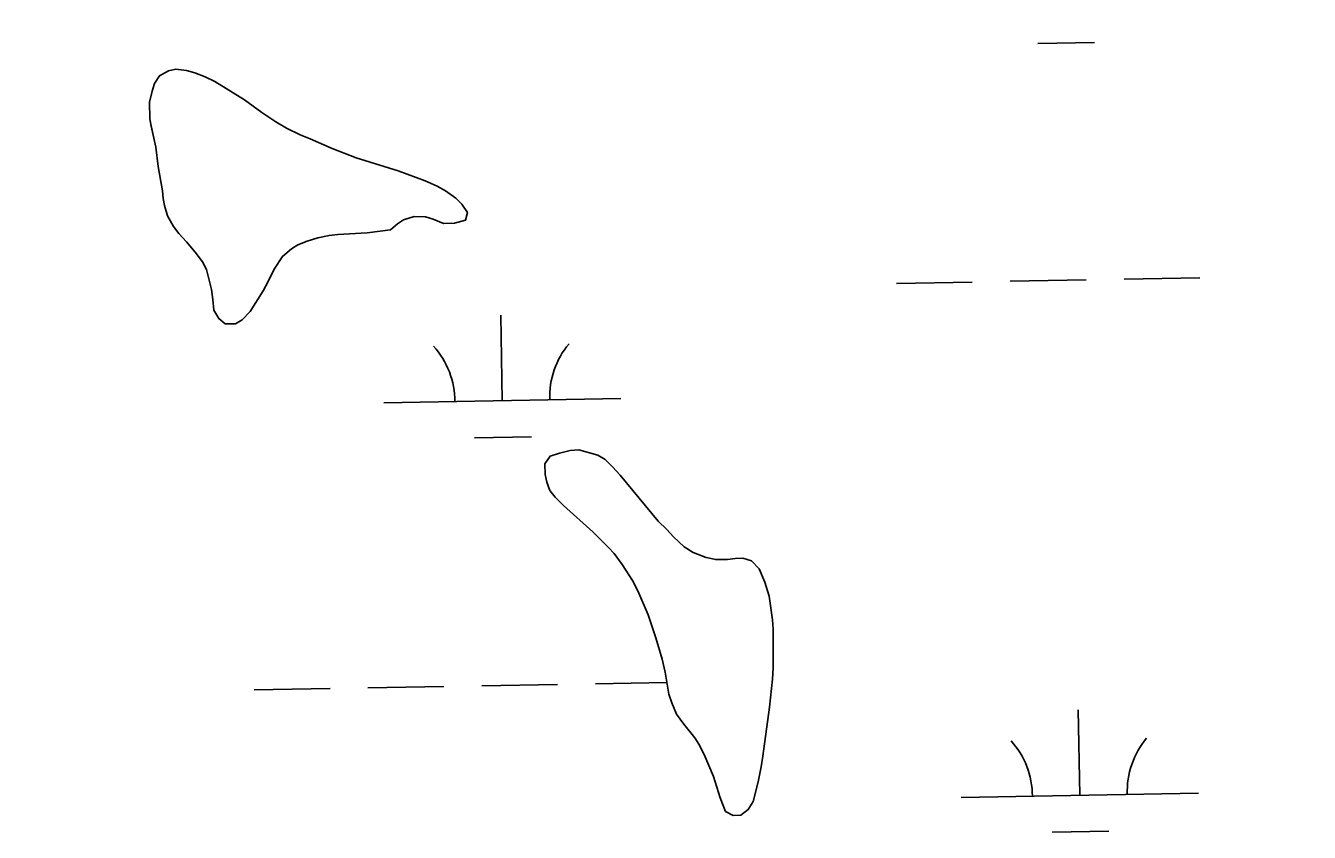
# Model space of a CAD drawing. Extents: x 3957609 to 3995875, y 234277 to 260273.
# Drawn here: x 3985595 to 3986136, y 248628 to 248968 of the extents above; entities that cross this region are included whole.
import ezdxf

# ---------------------------------------------------------------- set-up
doc = ezdxf.new("R2010")
doc.units = 0
for name, color, linetype in [('V-GRID-MAJR', 7, 'Continuous'), ('V-TOPO-SHOR', 7, 'Continuous'), ('V-WETL-SWMP', 7, 'Continuous')]:
    doc.layers.add(name, color=color, linetype=linetype)

msp = doc.modelspace()

# ---------------------------------------------------------------- linework, layer by layer
at = {"layer": 'V-GRID-MAJR'}
msp.add_spline([(3961703.892, 248787.859), (3967022.571, 248887.277), (3972341.236, 248987.469), (3977659.886, 249088.434), (3982978.522, 249190.173), (3988297.143, 249292.685), (3993615.748, 249395.971), (3993615.749, 249395.971)], degree=3, dxfattribs=at)
at = {"layer": 'V-TOPO-SHOR'}
for points in [[(3985738.692, 248880.356), (3985726.374, 248879.664), (3985722.656, 248879.254), (3985717.874, 248878.212), (3985713.41, 248876.85), (3985709.473, 248875.273), (3985706.813, 248873.692), (3985702.977, 248870.415), (3985699.453, 248865.014), (3985696.989, 248859.823), (3985694.849, 248855.903), (3985689.399, 248847.217), (3985685.987, 248843.621), (3985683.114, 248842.04), (3985678.76, 248841.954), (3985676.116, 248844.192), (3985674.006, 248847.811), (3985673.601, 248852.272), (3985672.98, 248856.521), (3985670.891, 248864.918), (3985669.206, 248868.109), (3985666.144, 248872.264), (3985662.55, 248876.631), (3985659.273, 248880.149), (3985656.948, 248883.025), (3985654.526, 248887.6), (3985653.164, 248891.854), (3985652.644, 248894.827), (3985652.338, 248898.014), (3985650.575, 248908.319), (3985649.547, 248916.499), (3985647.567, 248925.426), (3985647.048, 248928.509), (3985646.864, 248935.517), (3985647.945, 248940.182), (3985649.019, 248943.365), (3985651.05, 248946.648), (3985654.88, 248948.649), (3985657.962, 248949.38), (3985662.525, 248948.831), (3985666.025, 248947.86), (3985670.371, 248946.144), (3985674.399, 248944.217), (3985687.003, 248936.52), (3985694.199, 248931.077), (3985700.128, 248927.124), (3985704.683, 248924.452), (3985710.405, 248921.666), (3985714.647, 248920.057), (3985723.867, 248915.985), (3985734.043, 248912.014), (3985751.752, 248906.527), (3985763.203, 248902.341), (3985768.183, 248900.091), (3985771.786, 248898.059), (3985776.019, 248894.962), (3985778.557, 248892.404), (3985780.986, 248888.89), (3985780.123, 248885.71), (3985775.552, 248884.452), (3985770.881, 248884.26), (3985766.535, 248886.082), (3985763.248, 248887.157), (3985758.47, 248887.282), (3985754.003, 248885.814), (3985751.449, 248884.126), (3985748.465, 248881.591), (3985738.692, 248880.356)], [(3985887.537, 248642.131), (3985884.704, 248651.062), (3985880.815, 248660.315), (3985878.603, 248664.784), (3985876.916, 248667.337), (3985872.16, 248673.09), (3985869.205, 248677.35), (3985867.206, 248682.136), (3985865.947, 248685.751), (3985864.392, 248695.1), (3985863.141, 248700.519), (3985860.417, 248709.557), (3985857.165, 248719.232), (3985852.854, 248729.441), (3985850.536, 248733.699), (3985846.208, 248740.51), (3985842.831, 248745.09), (3985840.504, 248747.648), (3985833.949, 248754.15), (3985821.466, 248765.351), (3985817.976, 248768.867), (3985815.759, 248771.744), (3985814.392, 248775.146), (3985813.768, 248778.441), (3985813.573, 248783.008), (3985815.818, 248786.185), (3985819.75, 248787.442), (3985824.321, 248788.591), (3985827.932, 248788.894), (3985835.993, 248786.631), (3985839.063, 248784.708), (3985842.131, 248781.722), (3985845.407, 248778.099), (3985861.468, 248758.818), (3985865.062, 248755.193), (3985867.81, 248752.102), (3985872.359, 248747.943), (3985876.17, 248745.592), (3985881.684, 248743.445), (3985885.714, 248742.581), (3985890.599, 248742.56), (3985893.892, 248742.97), (3985897.078, 248743.171), (3985900.789, 248742.094), (3985904.066, 248738.684), (3985906.38, 248733.045), (3985908.16, 248727.094), (3985909.606, 248717.108), (3985909.909, 248713.282), (3985909.948, 248696.931), (3985909.61, 248692.155), (3985908.396, 248680.375), (3985905.551, 248659.682), (3985904.789, 248655.119), (3985903.595, 248648.86), (3985901.439, 248640.589), (3985899.407, 248637.093), (3985896.319, 248634.768), (3985893.025, 248634.569), (3985889.849, 248636.388), (3985887.537, 248642.131)]]:
    msp.add_lwpolyline(points, dxfattribs=at)
at = {"layer": 'V-WETL-SWMP'}
for p, q in [((3986021.455, 248960.154), (3986045.452, 248960.59)), ((3985961.876, 248859.053), (3985993.87, 248859.634)), ((3986009.868, 248859.925), (3986041.862, 248860.507)), ((3986057.86, 248860.798), (3986089.855, 248861.38)), ((3985795.683, 248809.593), (3985795.029, 248845.587)), ((3985745.692, 248808.684), (3985845.675, 248810.502)), ((3985783.966, 248793.946), (3985807.962, 248794.383)), ((3985739.032, 248688.472), (3985771.027, 248689.054)), ((3985787.024, 248689.345), (3985819.019, 248689.927)), ((3985835.016, 248690.217), (3985865.114, 248690.765)), ((3985691.04, 248687.599), (3985723.035, 248688.181)), ((3986039.221, 248643.18), (3986038.567, 248679.174)), ((3985989.229, 248642.271), (3986089.213, 248644.089)), ((3986027.504, 248627.533), (3986051.5, 248627.97))]:
    msp.add_line(p, q, dxfattribs=at)
for points in [[(3985738.693, 248880.356), (3985748.466, 248881.59), (3985751.449, 248884.126), (3985754.004, 248885.815), (3985758.47, 248887.283), (3985763.247, 248887.158), (3985766.534, 248886.082), (3985770.88, 248884.26), (3985775.552, 248884.453), (3985780.123, 248885.709), (3985780.985, 248888.89), (3985778.557, 248892.404), (3985776.02, 248894.962), (3985771.785, 248898.059), (3985768.184, 248900.091), (3985763.203, 248902.341), (3985751.753, 248906.528), (3985734.044, 248912.015), (3985723.867, 248915.985), (3985714.647, 248920.057), (3985710.406, 248921.667), (3985704.684, 248924.451), (3985700.129, 248927.124), (3985694.2, 248931.076), (3985687.002, 248936.521), (3985674.399, 248944.217), (3985670.372, 248946.144), (3985666.026, 248947.861), (3985662.526, 248948.83), (3985657.963, 248949.38), (3985654.88, 248948.649), (3985651.05, 248946.647), (3985649.019, 248943.364), (3985647.945, 248940.183), (3985646.864, 248935.516), (3985647.048, 248928.508), (3985647.566, 248925.427), (3985649.547, 248916.5), (3985650.575, 248908.32), (3985652.339, 248898.014), (3985652.644, 248894.828), (3985653.163, 248891.853), (3985654.526, 248887.6), (3985656.949, 248883.025), (3985659.273, 248880.149), (3985662.55, 248876.631), (3985666.143, 248872.264), (3985669.205, 248868.11), (3985670.891, 248864.918), (3985672.98, 248856.522), (3985673.6, 248852.272), (3985674.006, 248847.811), (3985676.115, 248844.193), (3985678.76, 248841.953), (3985683.114, 248842.041), (3985685.987, 248843.622), (3985689.399, 248847.218), (3985694.849, 248855.902), (3985696.989, 248859.822), (3985699.452, 248865.014), (3985702.978, 248870.415), (3985706.813, 248873.691), (3985709.474, 248875.273), (3985713.409, 248876.849), (3985717.874, 248878.211), (3985722.656, 248879.254), (3985726.374, 248879.663)], [(3985893.026, 248634.57), (3985896.318, 248634.769), (3985899.407, 248637.092), (3985901.438, 248640.588), (3985903.595, 248648.861), (3985904.789, 248655.12), (3985905.551, 248659.683), (3985908.395, 248680.375), (3985909.611, 248692.156), (3985909.949, 248696.932), (3985909.91, 248713.283), (3985909.607, 248717.107), (3985908.161, 248727.093), (3985906.38, 248733.046), (3985904.067, 248738.683), (3985900.79, 248742.094), (3985897.078, 248743.171), (3985893.892, 248742.971), (3985890.599, 248742.56), (3985885.715, 248742.58), (3985881.684, 248743.446), (3985876.171, 248745.592), (3985872.359, 248747.943), (3985867.81, 248752.102), (3985865.062, 248755.192), (3985861.467, 248758.817), (3985845.407, 248778.1), (3985842.13, 248781.723), (3985839.063, 248784.709), (3985835.992, 248786.632), (3985827.932, 248788.895), (3985824.321, 248788.591), (3985819.751, 248787.442), (3985815.817, 248786.184), (3985813.574, 248783.008), (3985813.768, 248778.441), (3985814.392, 248775.147), (3985815.758, 248771.744), (3985817.976, 248768.868), (3985821.466, 248765.35), (3985833.949, 248754.151), (3985840.505, 248747.648), (3985842.831, 248745.09), (3985846.209, 248740.511), (3985850.535, 248733.698), (3985852.853, 248729.442), (3985857.165, 248719.231), (3985860.417, 248709.556), (3985863.141, 248700.52), (3985864.393, 248695.1), (3985865.947, 248685.751), (3985867.207, 248682.136), (3985869.205, 248677.35), (3985872.16, 248673.09), (3985876.915, 248667.338), (3985878.603, 248664.783), (3985880.815, 248660.314), (3985884.705, 248651.061), (3985887.536, 248642.131), (3985889.848, 248636.388)]]:
    msp.add_lwpolyline(points, close=True, dxfattribs=at)
for centre, start, end in [((3985740.441, 248809.063), 0.26988, 41.81354), ((3985850.909, 248811.072), 140.26988, 181.81353), ((3986094.446, 248644.659), 140.26988, 181.81353), ((3985983.979, 248642.651), 0.26988, 41.81354)]:
    msp.add_arc(centre, 35.246, start, end, dxfattribs=at)

doc.saveas('drawing.dxf')
